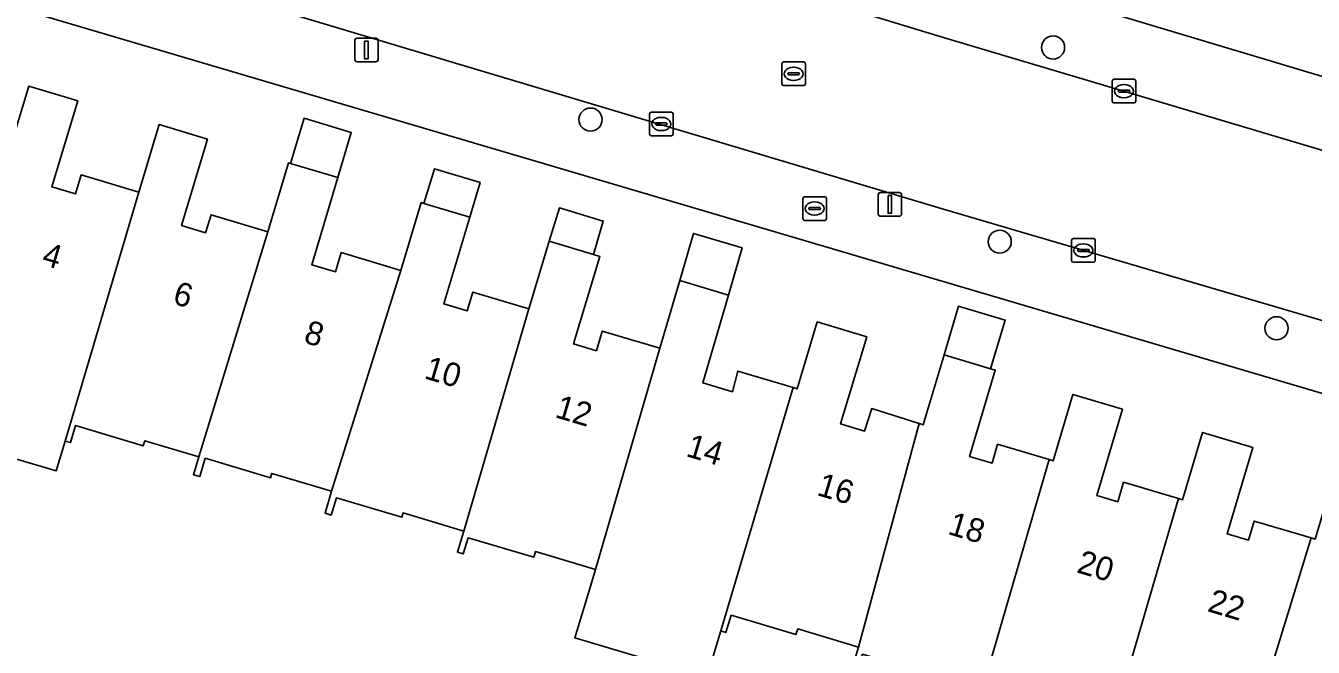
# Model space of a CAD drawing. Extents: x 162184 to 163154, y 385507 to 386516.
# Drawn here: x 162612.7 to 162667.2, y 386089.3 to 386115.7 of the extents above; entities that cross this region are included whole.
import ezdxf

# ---------------------------------------------------------------- set-up
doc = ezdxf.new("R2010")
doc.units = 0
for name, color, linetype in [('IMGEO_Boom', 7, 'Continuous'), ('IMGEO_Brandkraan', 7, 'Continuous'), ('IMGEO_Erf', 7, 'Continuous'), ('IMGEO_Kolk', 7, 'Continuous'), ('IMGEO_Lichtmast', 7, 'Continuous'), ('IMGEO_Pand', 7, 'Continuous'), ('IMGEO_Pand_nummerreeks', 7, 'Continuous'), ('IMGEO_Rijbaan_lokaal_open', 7, 'Continuous'), ('IMGEO_Rioolput', 7, 'Continuous'), ('IMGEO_Voetpad_open', 7, 'Continuous')]:
    doc.layers.add(name, color=color, linetype=linetype)

msp = doc.modelspace()

# ---------------------------------------------------------------- linework, layer by layer
at = {"layer": 'IMGEO_Boom'}
for centre in [(162656.203, 386114.73), (162636.611, 386111.678), (162653.942, 386106.506), (162665.666, 386102.839)]:
    msp.add_circle(centre, 0.489, dxfattribs=at)
at = {"layer": 'IMGEO_Brandkraan'}
for p, q in [((162645.604, 386107.483), (162645.604, 386108.335)), ((162645.679, 386108.409), (162646.531, 386108.409)), ((162646.092, 386108.189), (162646.117, 386108.189)), ((162646.605, 386108.335), (162646.605, 386107.483)), ((162645.863, 386107.903), (162645.863, 386107.915)), ((162646.301, 386107.866), (162645.903, 386107.866)), ((162645.906, 386107.952), (162646.304, 386107.952)), ((162646.115, 386107.629), (162646.09, 386107.629)), ((162646.347, 386107.915), (162646.347, 386107.903)), ((162646.531, 386107.409), (162645.679, 386107.409))]:
    msp.add_line(p, q, dxfattribs=at)
for points in [[(162645.604, 386107.483), (162645.604, 386108.335)], [(162645.679, 386108.409), (162646.531, 386108.409)], [(162646.605, 386108.335), (162646.605, 386107.483)], [(162646.531, 386107.409), (162645.679, 386107.409)]]:
    msp.add_lwpolyline(points, dxfattribs=at)
for centre, radius, start, end in [((162645.681, 386108.333), 0.0765, 91.552, 178.448), ((162645.681, 386108.333), 0.0765, 91.552, 178.448), ((162646.529, 386108.333), 0.0765, 1.552, 88.448), ((162646.529, 386108.333), 0.0765, 1.552, 88.448), ((162645.681, 386107.485), 0.0765, 181.552, 268.448), ((162645.681, 386107.485), 0.0765, 181.552, 268.448), ((162645.903, 386107.912), 0.0403, 85.8775, 175.7526), ((162645.9, 386107.902), 0.0366, 178.938, 274.7102), ((162646.304, 386107.909), 0.043, 264.8664, 352.4533), ((162646.308, 386107.914), 0.0386, 1.7309, 96.639), ((162646.529, 386107.485), 0.0765, 271.552, 358.448), ((162646.529, 386107.485), 0.0765, 271.552, 358.448)]:
    msp.add_arc(centre, radius, start, end, dxfattribs=at)
for centre, major_axis, ratio, start_param, end_param in [((162646.091, 386107.909), (-0.387, 0.002), 0.722429, 4.712389, 7.853982), ((162646.116, 386107.909), (-0.39, 0.002), 0.717154, 1.570796, 4.712389)]:
    msp.add_ellipse(centre, major_axis=major_axis, ratio=ratio, start_param=start_param, end_param=end_param, dxfattribs=at)
at = {"layer": 'IMGEO_Erf'}
for points in [[(162676.361, 386097.494), (162605.955, 386118.287)], [(162659.122, 386116.038), (162678.215, 386110.332)], [(162611.964, 386110.239), (162612.82, 386113.098), (162614.895, 386112.476), (162613.803, 386108.828), (162614.799, 386108.53), (162615.04, 386109.334), (162617.484, 386108.602), (162618.341, 386111.462), (162620.387, 386110.849), (162619.292, 386107.191), (162620.311, 386106.885), (162620.539, 386107.647), (162622.941, 386106.927), (162623.814, 386109.844), (162623.91, 386109.815), (162624.483, 386111.731), (162626.479, 386111.133), (162625.905, 386109.217), (162624.802, 386105.532), (162625.814, 386105.229), (162626.057, 386106.041), (162628.583, 386105.285), (162629.444, 386108.163), (162629.559, 386108.129), (162629.998, 386109.594), (162631.933, 386109.016), (162631.494, 386107.55), (162630.392, 386103.87), (162631.392, 386103.571), (162631.631, 386104.371), (162634, 386103.662), (162634.858, 386106.528), (162635.292, 386107.933), (162637.154, 386107.376), (162636.732, 386105.967), (162637.006, 386105.885), (162635.896, 386102.178), (162636.861, 386101.889), (162637.11, 386102.721), (162639.55, 386101.99), (162640.388, 386104.864), (162640.969, 386106.856), (162643.041, 386106.251), (162642.456, 386104.245), (162641.372, 386100.525), (162642.62, 386100.152), (162642.846, 386101.029), (162645.191, 386100.327), (162645.366, 386100.275), (162646.214, 386103.106), (162648.309, 386102.479), (162647.204, 386098.789), (162648.22, 386098.484), (162648.528, 386099.446), (162650.531, 386098.804), (162650.704, 386098.749), (162651.585, 386101.714), (162652.197, 386103.773), (162654.17, 386103.187), (162653.558, 386101.127), (162653.754, 386101.069), (162652.667, 386097.408), (162653.616, 386097.126), (162653.855, 386097.929), (162656.035, 386097.281), (162656.21, 386097.229), (162657.044, 386100.037), (162659.136, 386099.415), (162658.049, 386095.758), (162658.942, 386095.493), (162659.187, 386096.317), (162661.515, 386095.626), (162661.689, 386095.574), (162662.536, 386098.425), (162664.658, 386097.795), (162663.572, 386094.139), (162664.483, 386093.868), (162664.723, 386094.676), (162667.13, 386093.961), (162667.304, 386093.909)], [(162647.675, 386088.397), (162647.957, 386089.34), (162645.387, 386090.107), (162645.314, 386089.863), (162642.563, 386090.684), (162642.346, 386089.959), (162642.133, 386090.022), (162641.537, 386088.057), (162635.947, 386089.726), (162636.536, 386091.674), (162636.818, 386092.62), (162634.278, 386093.379), (162634.207, 386093.139), (162631.429, 386093.968), (162631.224, 386093.279), (162630.976, 386093.353), (162631.245, 386094.252), (162628.681, 386095.018), (162628.626, 386094.834), (162625.848, 386095.663), (162625.628, 386094.926), (162625.368, 386095.004), (162625.646, 386095.935), (162623.113, 386096.691), (162623.058, 386096.506), (162620.293, 386097.332), (162620.061, 386096.554), (162619.796, 386096.633), (162620.023, 386097.394), (162617.733, 386098.078), (162617.669, 386097.863), (162614.799, 386098.722), (162614.581, 386097.994), (162614.364, 386098.06), (162613.983, 386096.803), (162608.459, 386098.43)]]:
    msp.add_lwpolyline(points, dxfattribs=at)
at = {"layer": 'IMGEO_Kolk'}
for p, q in [((162658.706, 386112.456), (162658.706, 386113.308)), ((162658.781, 386113.382), (162659.633, 386113.382)), ((162658.965, 386112.876), (162658.965, 386112.888)), ((162659.008, 386112.925), (162659.406, 386112.925)), ((162659.194, 386113.162), (162659.219, 386113.162)), ((162659.449, 386112.888), (162659.449, 386112.876)), ((162659.707, 386113.308), (162659.707, 386112.456)), ((162659.633, 386112.382), (162658.781, 386112.382)), ((162659.403, 386112.839), (162659.005, 386112.839)), ((162659.217, 386112.602), (162659.192, 386112.602)), ((162639.109, 386111.064), (162639.109, 386111.916)), ((162639.184, 386111.99), (162640.036, 386111.99)), ((162640.11, 386111.916), (162640.11, 386111.064)), ((162639.368, 386111.484), (162639.368, 386111.496)), ((162639.806, 386111.447), (162639.408, 386111.447)), ((162639.411, 386111.533), (162639.809, 386111.533)), ((162639.597, 386111.77), (162639.622, 386111.77)), ((162639.852, 386111.496), (162639.852, 386111.484)), ((162640.036, 386110.99), (162639.184, 386110.99)), ((162639.62, 386111.21), (162639.595, 386111.21)), ((162656.987, 386105.711), (162656.987, 386106.563)), ((162657.062, 386106.637), (162657.914, 386106.637)), ((162657.475, 386106.417), (162657.5, 386106.417)), ((162657.988, 386106.563), (162657.988, 386105.711)), ((162657.246, 386106.131), (162657.246, 386106.143)), ((162657.684, 386106.094), (162657.286, 386106.094)), ((162657.289, 386106.18), (162657.687, 386106.18)), ((162657.498, 386105.857), (162657.473, 386105.857)), ((162657.73, 386106.143), (162657.73, 386106.131)), ((162657.914, 386105.637), (162657.062, 386105.637))]:
    msp.add_line(p, q, dxfattribs=at)
for points in [[(162658.706, 386112.456), (162658.706, 386113.308)], [(162658.781, 386113.382), (162659.633, 386113.382)], [(162659.707, 386113.308), (162659.707, 386112.456)], [(162659.633, 386112.382), (162658.781, 386112.382)], [(162639.109, 386111.064), (162639.109, 386111.916)], [(162639.184, 386111.99), (162640.036, 386111.99)], [(162640.11, 386111.916), (162640.11, 386111.064)], [(162640.036, 386110.99), (162639.184, 386110.99)], [(162656.987, 386105.711), (162656.987, 386106.563)], [(162657.062, 386106.637), (162657.914, 386106.637)], [(162657.988, 386106.563), (162657.988, 386105.711)], [(162657.914, 386105.637), (162657.062, 386105.637)]]:
    msp.add_lwpolyline(points, dxfattribs=at)
for centre, radius, start, end in [((162658.783, 386113.306), 0.0765, 91.552, 178.448), ((162658.783, 386113.306), 0.0765, 91.552, 178.448), ((162659.005, 386112.885), 0.0403, 85.8775, 175.7526), ((162659.002, 386112.875), 0.0366, 178.938, 274.7102), ((162659.406, 386112.882), 0.043, 264.8664, 352.4533), ((162659.41, 386112.887), 0.0386, 1.7309, 96.639), ((162659.631, 386113.306), 0.0765, 1.552, 88.448), ((162659.631, 386113.306), 0.0765, 1.552, 88.448), ((162658.783, 386112.458), 0.0765, 181.552, 268.448), ((162658.783, 386112.458), 0.0765, 181.552, 268.448), ((162659.631, 386112.458), 0.0765, 271.552, 358.448), ((162659.631, 386112.458), 0.0765, 271.552, 358.448), ((162639.186, 386111.914), 0.0765, 91.552, 178.448), ((162639.186, 386111.914), 0.0765, 91.552, 178.448), ((162640.034, 386111.914), 0.0765, 1.552, 88.448), ((162640.034, 386111.914), 0.0765, 1.552, 88.448), ((162639.408, 386111.493), 0.0403, 85.8775, 175.7526), ((162639.405, 386111.483), 0.0366, 178.938, 274.7102), ((162639.809, 386111.49), 0.043, 264.8664, 352.4533), ((162639.813, 386111.495), 0.0386, 1.7309, 96.639), ((162639.186, 386111.066), 0.0765, 181.552, 268.448), ((162639.186, 386111.066), 0.0765, 181.552, 268.448), ((162640.034, 386111.066), 0.0765, 271.552, 358.448), ((162640.034, 386111.066), 0.0765, 271.552, 358.448), ((162657.064, 386106.561), 0.0765, 91.552, 178.448), ((162657.064, 386106.561), 0.0765, 91.552, 178.448), ((162657.912, 386106.561), 0.0765, 1.552, 88.448), ((162657.912, 386106.561), 0.0765, 1.552, 88.448), ((162657.286, 386106.14), 0.0403, 85.8775, 175.7526), ((162657.283, 386106.13), 0.0366, 178.938, 274.7102), ((162657.687, 386106.137), 0.043, 264.8664, 352.4533), ((162657.691, 386106.142), 0.0386, 1.7309, 96.639), ((162657.064, 386105.713), 0.0765, 181.552, 268.448), ((162657.064, 386105.713), 0.0765, 181.552, 268.448), ((162657.912, 386105.713), 0.0765, 271.552, 358.448), ((162657.912, 386105.713), 0.0765, 271.552, 358.448)]:
    msp.add_arc(centre, radius, start, end, dxfattribs=at)
for centre, major_axis, ratio, start_param, end_param in [((162659.193, 386112.882), (-0.387, 0.002), 0.722429, 4.712389, 7.853982), ((162659.218, 386112.882), (-0.39, 0.002), 0.717154, 1.570796, 4.712389), ((162639.596, 386111.49), (-0.387, 0.002), 0.722429, 4.712389, 7.853982), ((162639.621, 386111.49), (-0.39, 0.002), 0.717154, 1.570796, 4.712389), ((162657.474, 386106.137), (-0.387, 0.002), 0.722429, 4.712389, 7.853982), ((162657.499, 386106.137), (-0.39, 0.002), 0.717154, 1.570796, 4.712389)]:
    msp.add_ellipse(centre, major_axis=major_axis, ratio=ratio, start_param=start_param, end_param=end_param, dxfattribs=at)
at = {"layer": 'IMGEO_Lichtmast'}
for p, q in [((162626.723, 386115.122), (162627.513, 386115.122)), ((162627.513, 386115.122), (162626.723, 386115.122)), ((162626.623, 386114.222), (162626.623, 386115.022)), ((162626.623, 386115.022), (162626.623, 386114.222)), ((162627.613, 386115.022), (162627.613, 386114.222)), ((162627.613, 386114.222), (162627.613, 386115.022)), ((162627.513, 386114.122), (162626.723, 386114.122)), ((162626.723, 386114.122), (162627.513, 386114.122)), ((162648.895, 386108.583), (162649.685, 386108.583)), ((162649.685, 386108.583), (162648.895, 386108.583)), ((162648.795, 386107.683), (162648.795, 386108.483)), ((162648.795, 386108.483), (162648.795, 386107.683)), ((162649.785, 386108.483), (162649.785, 386107.683)), ((162649.785, 386107.683), (162649.785, 386108.483)), ((162649.685, 386107.583), (162648.895, 386107.583)), ((162648.895, 386107.583), (162649.685, 386107.583))]:
    msp.add_line(p, q, dxfattribs=at)
for points in [[(162627.043, 386114.997), (162627.193, 386114.997), (162627.193, 386114.247), (162627.043, 386114.247), (162627.043, 386114.997)], [(162649.215, 386108.458), (162649.365, 386108.458), (162649.365, 386107.708), (162649.215, 386107.708), (162649.215, 386108.458)]]:
    msp.add_lwpolyline(points, dxfattribs=at)
for centre, start, end in [((162626.723, 386115.022), 90, 180), ((162626.723, 386115.022), 90, 180), ((162627.513, 386115.022), 0, 90), ((162627.513, 386115.022), 360, 90), ((162626.723, 386114.222), 180, 270), ((162626.723, 386114.222), 180, 270), ((162627.513, 386114.222), 270, 0), ((162627.513, 386114.222), 270, 0), ((162648.895, 386108.483), 90, 180), ((162648.895, 386108.483), 90, 180), ((162649.685, 386108.483), 0, 90), ((162649.685, 386108.483), 360, 90), ((162648.895, 386107.683), 180, 270), ((162648.895, 386107.683), 180, 270), ((162649.685, 386107.683), 270, 0), ((162649.685, 386107.683), 270, 0)]:
    msp.add_arc(centre, 0.1, start, end, dxfattribs=at)
at = {"layer": 'IMGEO_Pand'}
for points in [[(162608.459, 386098.43), (162613.983, 386096.803), (162614.364, 386098.06), (162617.484, 386108.602), (162615.04, 386109.334), (162614.799, 386108.53), (162613.803, 386108.828), (162614.895, 386112.476), (162612.82, 386113.098), (162611.964, 386110.239)], [(162614.364, 386098.06), (162614.581, 386097.994), (162614.799, 386098.722), (162617.669, 386097.863), (162617.733, 386098.078), (162620.023, 386097.394), (162622.941, 386106.927), (162620.539, 386107.647), (162620.311, 386106.885), (162619.292, 386107.191), (162620.387, 386110.849), (162618.341, 386111.462), (162617.484, 386108.602)], [(162623.91, 386109.815), (162625.905, 386109.217), (162626.479, 386111.133), (162624.483, 386111.731)], [(162628.583, 386105.285), (162626.057, 386106.041), (162625.814, 386105.229), (162624.802, 386105.532), (162625.905, 386109.217), (162623.91, 386109.815), (162623.814, 386109.844), (162622.941, 386106.927), (162620.023, 386097.394), (162619.796, 386096.633), (162620.061, 386096.554), (162620.293, 386097.332), (162623.058, 386096.506), (162623.113, 386096.691), (162625.646, 386095.935)], [(162629.559, 386108.129), (162631.494, 386107.55), (162631.933, 386109.016), (162629.998, 386109.594)], [(162634, 386103.662), (162631.631, 386104.371), (162631.392, 386103.571), (162630.392, 386103.87), (162631.494, 386107.55), (162629.559, 386108.129), (162629.444, 386108.163), (162628.583, 386105.285), (162625.646, 386095.935), (162625.368, 386095.004), (162625.628, 386094.926), (162625.848, 386095.663), (162628.626, 386094.834), (162628.681, 386095.018), (162631.245, 386094.252)], [(162634.858, 386106.528), (162636.732, 386105.967), (162637.154, 386107.376), (162635.292, 386107.933)], [(162639.55, 386101.99), (162637.11, 386102.721), (162636.861, 386101.889), (162635.896, 386102.178), (162637.006, 386105.885), (162636.732, 386105.967), (162634.858, 386106.528), (162634, 386103.662), (162631.245, 386094.252), (162630.976, 386093.353), (162631.224, 386093.279), (162631.429, 386093.968), (162634.207, 386093.139), (162634.278, 386093.379), (162636.818, 386092.62)], [(162640.388, 386104.864), (162642.456, 386104.245), (162643.041, 386106.251), (162640.969, 386106.856)], [(162645.191, 386100.327), (162642.846, 386101.029), (162642.62, 386100.152), (162641.372, 386100.525), (162642.456, 386104.245), (162640.388, 386104.864), (162639.55, 386101.99), (162636.818, 386092.62), (162636.536, 386091.674), (162635.947, 386089.726), (162641.537, 386088.057), (162642.133, 386090.022)], [(162651.585, 386101.714), (162653.558, 386101.127), (162654.17, 386103.187), (162652.197, 386103.773)], [(162642.133, 386090.022), (162642.346, 386089.959), (162642.563, 386090.684), (162645.314, 386089.863), (162645.387, 386090.107), (162647.957, 386089.34), (162650.531, 386098.804), (162648.528, 386099.446), (162648.22, 386098.484), (162647.204, 386098.789), (162648.309, 386102.479), (162646.214, 386103.106), (162645.366, 386100.275), (162645.191, 386100.327)], [(162656.035, 386097.281), (162653.855, 386097.929), (162653.616, 386097.126), (162652.667, 386097.408), (162653.754, 386101.069), (162653.558, 386101.127), (162651.585, 386101.714), (162650.704, 386098.749), (162650.531, 386098.804), (162647.957, 386089.34), (162647.675, 386088.397), (162647.924, 386088.323), (162648.135, 386089.031), (162650.844, 386088.199), (162650.893, 386088.362), (162653.243, 386087.664)], [(162653.243, 386087.664), (162652.98, 386086.776), (162653.193, 386086.712), (162653.401, 386087.412), (162656.286, 386086.555), (162656.339, 386086.73), (162658.71, 386086.026), (162661.515, 386095.626), (162659.187, 386096.317), (162658.942, 386095.493), (162658.049, 386095.758), (162659.136, 386099.415), (162657.044, 386100.037), (162656.21, 386097.229), (162656.035, 386097.281)], [(162667.13, 386093.961), (162664.723, 386094.676), (162664.483, 386093.868), (162663.572, 386094.139), (162664.658, 386097.795), (162662.536, 386098.425), (162661.689, 386095.574), (162661.515, 386095.626), (162658.71, 386086.026), (162658.884, 386085.975), (162658.629, 386085.116), (162658.889, 386085.039), (162659.103, 386085.76), (162661.99, 386084.902), (162662.046, 386085.088), (162664.205, 386084.446)], [(162675.341, 386083.069), (162674.766, 386083.24), (162675.364, 386085.253), (162671.307, 386086.458), (162673.016, 386092.209), (162670.22, 386093.04), (162669.949, 386092.13), (162668.923, 386092.435), (162670.036, 386096.182), (162668.146, 386096.744), (162667.304, 386093.909), (162667.13, 386093.961), (162664.205, 386084.446), (162664.378, 386084.395), (162664.111, 386083.498), (162664.371, 386083.421), (162663.627, 386080.915), (162673.803, 386077.892)]]:
    msp.add_lwpolyline(points, close=True, dxfattribs=at)
at = {"layer": 'IMGEO_Rijbaan_lokaal_open'}
for points in [[(162651.748, 386115.1), (162602.19, 386130.13), (162581.53, 386136.322), (162581.327, 386136.385), (162579.302, 386129.465), (162605.167, 386121.765), (162608.761, 386120.695), (162651.463, 386107.909), (162676.239, 386100.629)], [(162677.459, 386107.446), (162651.748, 386115.1)]]:
    msp.add_lwpolyline(points, dxfattribs=at)
at = {"layer": 'IMGEO_Rioolput'}
for p, q in [((162644.713, 386113.19), (162644.713, 386114.042)), ((162644.788, 386114.116), (162645.64, 386114.116)), ((162645.714, 386114.042), (162645.714, 386113.19)), ((162644.972, 386113.61), (162644.972, 386113.622)), ((162645.41, 386113.573), (162645.012, 386113.573)), ((162645.015, 386113.659), (162645.413, 386113.659)), ((162645.201, 386113.896), (162645.226, 386113.896)), ((162645.456, 386113.622), (162645.456, 386113.61)), ((162645.64, 386113.116), (162644.788, 386113.116)), ((162645.224, 386113.336), (162645.199, 386113.336))]:
    msp.add_line(p, q, dxfattribs=at)
for points in [[(162644.713, 386113.19), (162644.713, 386114.042)], [(162644.788, 386114.116), (162645.64, 386114.116)], [(162645.714, 386114.042), (162645.714, 386113.19)], [(162645.64, 386113.116), (162644.788, 386113.116)]]:
    msp.add_lwpolyline(points, dxfattribs=at)
for centre, radius, start, end in [((162644.79, 386114.04), 0.0765, 91.552, 178.448), ((162644.79, 386114.04), 0.0765, 91.552, 178.448), ((162645.638, 386114.04), 0.0765, 1.552, 88.448), ((162645.638, 386114.04), 0.0765, 1.552, 88.448), ((162645.012, 386113.619), 0.0403, 85.8775, 175.7526), ((162645.009, 386113.609), 0.0366, 178.938, 274.7102), ((162645.413, 386113.616), 0.043, 264.8664, 352.4533), ((162645.417, 386113.621), 0.0386, 1.7309, 96.639), ((162644.79, 386113.192), 0.0765, 181.552, 268.448), ((162644.79, 386113.192), 0.0765, 181.552, 268.448), ((162645.638, 386113.192), 0.0765, 271.552, 358.448), ((162645.638, 386113.192), 0.0765, 271.552, 358.448)]:
    msp.add_arc(centre, radius, start, end, dxfattribs=at)
for centre, major_axis, ratio, start_param, end_param in [((162645.2, 386113.616), (-0.387, 0.002), 0.722429, 4.712389, 7.853982), ((162645.225, 386113.616), (-0.39, 0.002), 0.717154, 1.570796, 4.712389)]:
    msp.add_ellipse(centre, major_axis=major_axis, ratio=ratio, start_param=start_param, end_param=end_param, dxfattribs=at)
at = {"layer": 'IMGEO_Voetpad_open'}
for points in [[(162678.215, 386110.332), (162659.122, 386116.038), (162658.987, 386116.082), (162651.275, 386118.412), (162651.073, 386118.462), (162581.825, 386139.167)], [(162602.19, 386130.13), (162651.748, 386115.1), (162677.459, 386107.446)], [(162651.463, 386107.909), (162608.761, 386120.695), (162608.656, 386120.347), (162605.067, 386121.433), (162605.167, 386121.765), (162579.302, 386129.465)], [(162578.245, 386126.687), (162587.796, 386123.756), (162597.314, 386120.885), (162597.634, 386120.811), (162605.955, 386118.287), (162676.361, 386097.494), (162682.265, 386095.831), (162681.143, 386098.869), (162680.986, 386099.343), (162679.856, 386099.566), (162679.716, 386099.087), (162676.099, 386100.15), (162676.239, 386100.629), (162651.463, 386107.909)]]:
    msp.add_lwpolyline(points, dxfattribs=at)

# ---------------------------------------------------------------- texts
at = {"layer": 'IMGEO_Pand_nummerreeks'}
for s, rotation, p in [('4', 343.4402, (162613.326, 386105.544)), ('6', 343.4402, (162618.871, 386103.896)), ('8', 343.4415, (162624.42, 386102.246)), ('10', 343.4415, (162629.524, 386100.728)), ('12', 343.4415, (162635.063, 386099.081)), ('14', 343.4415, (162640.61, 386097.432)), ('16', 343.4402, (162646.154, 386095.783)), ('18', 343.4415, (162651.702, 386094.133)), ('20', 343.4402, (162657.159, 386092.511)), ('22', 343.4402, (162662.698, 386090.864))]:
    msp.add_text(s, height=1, rotation=rotation, dxfattribs=at).set_placement(p)

doc.saveas('drawing.dxf')
